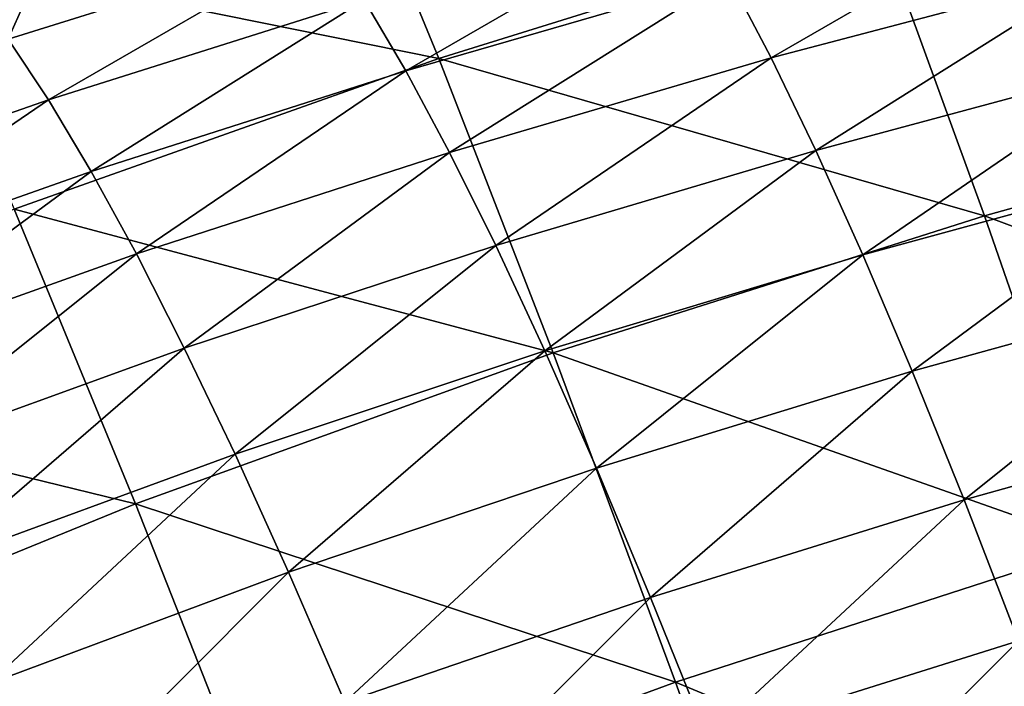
# Model space of a CAD drawing. Header units: millimetres. Extents: x -300 to 300, y -500 to 500.
# Tile 709 of 988: x -134 to -114, y 453 to 466. Entities that reach past the tile are written whole.
import ezdxf

# ---------------------------------------------------------------- set-up
doc = ezdxf.new("R2010")
doc.units = ezdxf.units.MM
doc.header["$LTSCALE"] = 81.481481
doc.layers.add('20', color=7, linetype='CONTINUOUS')
doc.layers.add('22', color=7, linetype='CONTINUOUS')

msp = doc.modelspace()

# ---------------------------------------------------------------- linework, layer by layer
at = {"layer": '20', "color": 7, "linetype": 'CONTINUOUS'}
for points in [[(-136.295, 467.469, 31.211), (-125.503, 465.286, 35.616), (-127.636, 470.485, 31.311), (-136.295, 467.469, 31.211)], [(-125.503, 465.286, 35.616), (-116.686, 468.036, 35.72), (-127.636, 470.485, 31.311), (-125.503, 465.286, 35.616)], [(-116.686, 468.036, 35.72), (-105.583, 464.61, 39.863), (-107.583, 470.514, 35.818), (-116.686, 468.036, 35.72)], [(-125.503, 465.286, 35.616), (-114.532, 462.125, 39.758), (-116.686, 468.036, 35.72), (-125.503, 465.286, 35.616)], [(-114.532, 462.125, 39.758), (-105.583, 464.61, 39.863), (-116.686, 468.036, 35.72), (-114.532, 462.125, 39.758)], [(-134.037, 462.258, 35.506), (-125.503, 465.286, 35.616), (-136.295, 467.469, 31.211), (-134.037, 462.258, 35.506)], [(-134.037, 462.258, 35.506), (-123.204, 459.368, 39.645), (-125.503, 465.286, 35.616), (-134.037, 462.258, 35.506)], [(-123.204, 459.368, 39.645), (-114.532, 462.125, 39.758), (-125.503, 465.286, 35.616), (-123.204, 459.368, 39.645)], [(-114.532, 462.125, 39.758), (-103.449, 457.991, 43.638), (-105.583, 464.61, 39.863), (-114.532, 462.125, 39.758)], [(-142.293, 458.944, 35.39), (-131.6, 456.335, 39.526), (-134.037, 462.258, 35.506), (-142.293, 458.944, 35.39)], [(-131.6, 456.335, 39.526), (-123.204, 459.368, 39.645), (-134.037, 462.258, 35.506), (-131.6, 456.335, 39.526)], [(-123.204, 459.368, 39.645), (-112.232, 455.505, 43.526), (-114.532, 462.125, 39.758), (-123.204, 459.368, 39.645)], [(-112.232, 455.505, 43.526), (-103.449, 457.991, 43.638), (-114.532, 462.125, 39.758), (-112.232, 455.505, 43.526)], [(-131.6, 456.335, 39.526), (-120.745, 452.75, 43.406), (-123.204, 459.368, 39.645), (-131.6, 456.335, 39.526)], [(-120.745, 452.75, 43.406), (-112.232, 455.505, 43.526), (-123.204, 459.368, 39.645), (-120.745, 452.75, 43.406)], [(-139.726, 453.019, 39.399), (-131.6, 456.335, 39.526), (-142.293, 458.944, 35.39), (-139.726, 453.019, 39.399)], [(-139.726, 453.019, 39.399), (-128.991, 449.721, 43.279), (-131.6, 456.335, 39.526), (-139.726, 453.019, 39.399)], [(-128.991, 449.721, 43.279), (-120.745, 452.75, 43.406), (-131.6, 456.335, 39.526), (-128.991, 449.721, 43.279)], [(-120.745, 452.75, 43.406), (-109.792, 448.195, 47.034), (-112.232, 455.505, 43.526), (-120.745, 452.75, 43.406)], [(-136.974, 446.411, 43.145), (-128.991, 449.721, 43.279), (-139.726, 453.019, 39.399), (-136.974, 446.411, 43.145)], [(-128.991, 449.721, 43.279), (-118.134, 445.45, 46.909), (-120.745, 452.75, 43.406), (-128.991, 449.721, 43.279)], [(-118.134, 445.45, 46.909), (-109.792, 448.195, 47.034), (-120.745, 452.75, 43.406), (-118.134, 445.45, 46.909)]]:
    msp.add_3dface(points, dxfattribs=at)
at = {"layer": '22', "color": 7, "linetype": 'CONTINUOUS'}
for points in [[(-119.672, 466.92, 16.11), (-113.002, 468.657, 16.254), (-118.822, 465.297, 17.985), (-119.672, 466.92, 16.11)], [(-118.822, 465.297, 17.985), (-113.002, 468.657, 16.254), (-112.185, 467.051, 18.12), (-118.822, 465.297, 17.985)], [(-127.002, 466.459, 14.081), (-120.48, 468.32, 14.239), (-126.168, 465.041, 15.963), (-127.002, 466.459, 14.081)], [(-126.168, 465.041, 15.963), (-120.48, 468.32, 14.239), (-119.672, 466.92, 16.11), (-126.168, 465.041, 15.963)], [(-127.793, 467.664, 12.204), (-134.161, 465.676, 12.035), (-133.505, 467.157, 10.188), (-127.793, 467.664, 12.204)], [(-134.161, 465.676, 12.035), (-127.793, 467.664, 12.204), (-133.349, 464.453, 13.923), (-134.161, 465.676, 12.035)], [(-133.349, 464.453, 13.923), (-127.793, 467.664, 12.204), (-127.002, 466.459, 14.081), (-133.349, 464.453, 13.923)], [(-133.505, 467.157, 10.188), (-139.67, 465.104, 10.011), (-134.937, 467.19, 9.327), (-133.505, 467.157, 10.188)], [(-133.505, 467.157, 10.188), (-134.161, 465.676, 12.035), (-139.67, 465.104, 10.011), (-133.505, 467.157, 10.188)], [(-126.168, 465.041, 15.963), (-119.672, 466.92, 16.11), (-125.286, 463.4, 17.847), (-126.168, 465.041, 15.963)], [(-125.286, 463.4, 17.847), (-119.672, 466.92, 16.11), (-118.822, 465.297, 17.985), (-125.286, 463.4, 17.847)], [(-118.822, 465.297, 17.985), (-112.185, 467.051, 18.12), (-117.925, 463.44, 19.86), (-118.822, 465.297, 17.985)], [(-117.925, 463.44, 19.86), (-112.185, 467.051, 18.12), (-111.326, 465.21, 19.988), (-117.925, 463.44, 19.86)], [(-133.349, 464.453, 13.923), (-127.002, 466.459, 14.081), (-132.49, 463.017, 15.814), (-133.349, 464.453, 13.923)], [(-132.49, 463.017, 15.814), (-127.002, 466.459, 14.081), (-126.168, 465.041, 15.963), (-132.49, 463.017, 15.814)], [(-139.523, 462.301, 13.764), (-134.161, 465.676, 12.035), (-133.349, 464.453, 13.923), (-139.523, 462.301, 13.764)], [(-125.286, 463.4, 17.847), (-118.822, 465.297, 17.985), (-124.355, 461.526, 19.731), (-125.286, 463.4, 17.847)], [(-124.355, 461.526, 19.731), (-118.822, 465.297, 17.985), (-117.925, 463.44, 19.86), (-124.355, 461.526, 19.731)], [(-117.925, 463.44, 19.86), (-111.326, 465.21, 19.988), (-116.98, 461.341, 21.731), (-117.925, 463.44, 19.86)], [(-116.98, 461.341, 21.731), (-111.326, 465.21, 19.988), (-110.421, 463.126, 21.852), (-116.98, 461.341, 21.731)], [(-132.49, 463.017, 15.814), (-126.168, 465.041, 15.963), (-131.581, 461.357, 17.707), (-132.49, 463.017, 15.814)], [(-131.581, 461.357, 17.707), (-126.168, 465.041, 15.963), (-125.286, 463.4, 17.847), (-131.581, 461.357, 17.707)], [(-139.523, 462.301, 13.764), (-133.349, 464.453, 13.923), (-138.643, 460.844, 15.666), (-139.523, 462.301, 13.764)], [(-138.643, 460.844, 15.666), (-133.349, 464.453, 13.923), (-132.49, 463.017, 15.814), (-138.643, 460.844, 15.666)], [(-131.581, 461.357, 17.707), (-125.286, 463.4, 17.847), (-130.618, 459.465, 19.599), (-131.581, 461.357, 17.707)], [(-130.618, 459.465, 19.599), (-125.286, 463.4, 17.847), (-124.355, 461.526, 19.731), (-130.618, 459.465, 19.599)], [(-124.355, 461.526, 19.731), (-117.925, 463.44, 19.86), (-123.372, 459.41, 21.608), (-124.355, 461.526, 19.731)], [(-123.372, 459.41, 21.608), (-117.925, 463.44, 19.86), (-116.98, 461.341, 21.731), (-123.372, 459.41, 21.608)], [(-138.643, 460.844, 15.666), (-132.49, 463.017, 15.814), (-137.708, 459.165, 17.568), (-138.643, 460.844, 15.666)], [(-137.708, 459.165, 17.568), (-132.49, 463.017, 15.814), (-131.581, 461.357, 17.707), (-137.708, 459.165, 17.568)], [(-116.98, 461.341, 21.731), (-110.421, 463.126, 21.852), (-115.985, 458.998, 23.591), (-116.98, 461.341, 21.731)], [(-115.985, 458.998, 23.591), (-110.421, 463.126, 21.852), (-109.471, 460.797, 23.706), (-115.985, 458.998, 23.591)], [(-130.618, 459.465, 19.599), (-124.355, 461.526, 19.731), (-129.599, 457.332, 21.483), (-130.618, 459.465, 19.599)], [(-129.599, 457.332, 21.483), (-124.355, 461.526, 19.731), (-123.372, 459.41, 21.608), (-129.599, 457.332, 21.483)], [(-137.708, 459.165, 17.568), (-131.581, 461.357, 17.707), (-136.716, 457.254, 19.467), (-137.708, 459.165, 17.568)], [(-136.716, 457.254, 19.467), (-131.581, 461.357, 17.707), (-130.618, 459.465, 19.599), (-136.716, 457.254, 19.467)], [(-123.372, 459.41, 21.608), (-116.98, 461.341, 21.731), (-122.335, 457.053, 23.473), (-123.372, 459.41, 21.608)], [(-122.335, 457.053, 23.473), (-116.98, 461.341, 21.731), (-115.985, 458.998, 23.591), (-122.335, 457.053, 23.473)], [(-115.985, 458.998, 23.591), (-109.471, 460.797, 23.706), (-114.941, 456.411, 25.433), (-115.985, 458.998, 23.591)], [(-114.941, 456.411, 25.433), (-109.471, 460.797, 23.706), (-108.475, 458.224, 25.543), (-114.941, 456.411, 25.433)], [(-136.716, 457.254, 19.467), (-130.618, 459.465, 19.599), (-135.665, 455.104, 21.357), (-136.716, 457.254, 19.467)], [(-135.665, 455.104, 21.357), (-130.618, 459.465, 19.599), (-129.599, 457.332, 21.483), (-135.665, 455.104, 21.357)], [(-129.599, 457.332, 21.483), (-123.372, 459.41, 21.608), (-128.524, 454.96, 23.353), (-129.599, 457.332, 21.483)], [(-128.524, 454.96, 23.353), (-123.372, 459.41, 21.608), (-122.335, 457.053, 23.473), (-128.524, 454.96, 23.353)], [(-122.335, 457.053, 23.473), (-115.985, 458.998, 23.591), (-121.246, 454.453, 25.319), (-122.335, 457.053, 23.473)], [(-121.246, 454.453, 25.319), (-115.985, 458.998, 23.591), (-114.941, 456.411, 25.433), (-121.246, 454.453, 25.319)], [(-114.941, 456.411, 25.433), (-108.475, 458.224, 25.543), (-113.847, 453.582, 27.25), (-114.941, 456.411, 25.433)], [(-135.665, 455.104, 21.357), (-129.599, 457.332, 21.483), (-134.553, 452.716, 23.232), (-135.665, 455.104, 21.357)], [(-134.553, 452.716, 23.232), (-129.599, 457.332, 21.483), (-128.524, 454.96, 23.353), (-134.553, 452.716, 23.232)], [(-128.524, 454.96, 23.353), (-122.335, 457.053, 23.473), (-127.392, 452.347, 25.203), (-128.524, 454.96, 23.353)], [(-127.392, 452.347, 25.203), (-122.335, 457.053, 23.473), (-121.246, 454.453, 25.319), (-127.392, 452.347, 25.203)], [(-121.246, 454.453, 25.319), (-114.941, 456.411, 25.433), (-120.103, 451.613, 27.14), (-121.246, 454.453, 25.319)], [(-120.103, 451.613, 27.14), (-114.941, 456.411, 25.433), (-113.847, 453.582, 27.25), (-120.103, 451.613, 27.14)], [(-134.553, 452.716, 23.232), (-128.524, 454.96, 23.353), (-133.38, 450.091, 25.085), (-134.553, 452.716, 23.232)], [(-133.38, 450.091, 25.085), (-128.524, 454.96, 23.353), (-127.392, 452.347, 25.203), (-133.38, 450.091, 25.085)], [(-127.392, 452.347, 25.203), (-121.246, 454.453, 25.319), (-126.203, 449.496, 27.027), (-127.392, 452.347, 25.203)], [(-126.203, 449.496, 27.027), (-121.246, 454.453, 25.319), (-120.103, 451.613, 27.14), (-126.203, 449.496, 27.027)], [(-120.103, 451.613, 27.14), (-113.847, 453.582, 27.25), (-118.907, 448.532, 28.928), (-120.103, 451.613, 27.14)], [(-118.907, 448.532, 28.928), (-113.847, 453.582, 27.25), (-112.703, 450.51, 29.036), (-118.907, 448.532, 28.928)], [(-139.213, 447.68, 24.966), (-134.553, 452.716, 23.232), (-133.38, 450.091, 25.085), (-139.213, 447.68, 24.966)]]:
    msp.add_3dface(points, dxfattribs=at)

doc.saveas('drawing.dxf')
